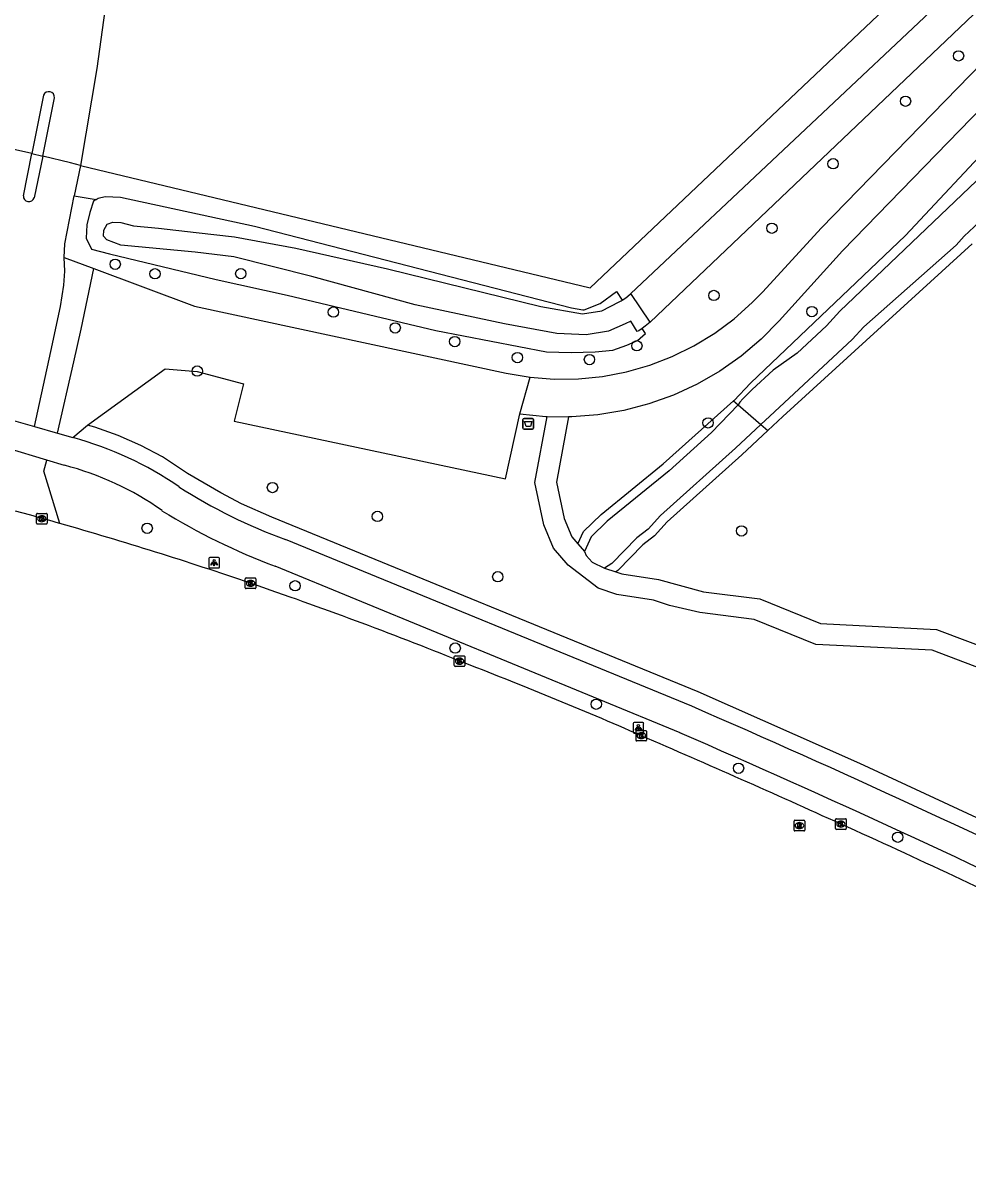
# Model space of a CAD drawing. Extents: x 162722 to 165099, y 384721 to 386283.
# Drawn here: x 163146.5 to 163235.8, y 385331.7 to 385440.7 of the extents above; entities that cross this region are included whole.
import ezdxf

# ---------------------------------------------------------------- set-up
doc = ezdxf.new("R2010")
doc.units = 0
for name, color, linetype in [('IMGEO_Afvalbak', 7, 'Continuous'), ('IMGEO_Berm_groen', 7, 'Continuous'), ('IMGEO_Boom', 7, 'Continuous'), ('IMGEO_Fietspad_gesloten', 7, 'Continuous'), ('IMGEO_Groenvoorziening', 7, 'Continuous'), ('IMGEO_Kolk', 7, 'Continuous'), ('IMGEO_Lichtpunt', 7, 'Continuous'), ('IMGEO_Loofbos', 7, 'Continuous'), ('IMGEO_Oever', 7, 'Continuous'), ('IMGEO_Rijbaan_lokaal_gesloten', 7, 'Continuous'), ('IMGEO_Rijbaan_lokaal_halfverhard', 7, 'Continuous'), ('IMGEO_Rijbaan_lokaal_open', 7, 'Continuous'), ('IMGEO_Rioolput', 7, 'Continuous'), ('IMGEO_Verkeerseiland_open', 7, 'Continuous'), ('IMGEO_Waterloop', 7, 'Continuous')]:
    doc.layers.add(name, color=color, linetype=linetype)

msp = doc.modelspace()

# ---------------------------------------------------------------- linework, layer by layer
at = {"layer": 'IMGEO_Afvalbak'}
for p, q in [((163193.76, 385402.4), (163193.76, 385403.2)), ((163193.76, 385403.2), (163193.76, 385402.4)), ((163193.86, 385403.3), (163194.65, 385403.3)), ((163194.65, 385403.3), (163193.86, 385403.3)), ((163194.75, 385403.2), (163194.75, 385402.4)), ((163194.75, 385402.4), (163194.75, 385403.2)), ((163194.65, 385402.3), (163193.86, 385402.3)), ((163193.86, 385402.3), (163194.65, 385402.3))]:
    msp.add_line(p, q, dxfattribs=at)
msp.add_lwpolyline([(163193.9, 385403.01), (163194.61, 385403.01), (163194.46, 385402.54), (163194.05, 385402.54), (163193.9, 385403.01)], dxfattribs=at)
for centre, start, end in [((163193.86, 385403.2), 90, 180), ((163193.86, 385403.2), 90, 180), ((163193.86, 385402.4), 180, 270), ((163193.86, 385402.4), 180, 270), ((163194.65, 385403.2), 0, 90), ((163194.65, 385403.2), 360, 90), ((163194.65, 385402.4), 270, 0), ((163194.65, 385402.4), 270, 0)]:
    msp.add_arc(centre, 0.1, start, end, dxfattribs=at)
at = {"layer": 'IMGEO_Berm_groen'}
msp.add_lwpolyline([(163301.97, 385331.66), (163301.4, 385332), (163285.9, 385340.62), (163270.25, 385348.96), (163250.1, 385359.16), (163241.96, 385363.07), (163225.61, 385370.67), (163210.31, 385377.46), (163170.01, 385393.96), (163167.14, 385395.24), (163165.18, 385396.26), (163162.04, 385398.11), (163159.68, 385399.68), (163157.64, 385400.76), (163155.48, 385401.7), (163153.28, 385402.47), (163152.59, 385402.66)], dxfattribs=at)
at = {"layer": 'IMGEO_Boom'}
for centre in [(163234.94, 385437.6), (163229.93, 385433.31), (163223.08, 385427.4), (163217.3, 385421.3), (163155.21, 385417.89), (163158.97, 385416.99), (163167.08, 385417), (163211.82, 385414.94), (163175.84, 385413.37), (163221.08, 385413.41), (163181.68, 385411.87), (163187.31, 385410.57), (163204.53, 385410.18), (163193.23, 385409.06), (163200.05, 385408.87), (163162.97, 385407.79), (163211.26, 385402.89), (163170.08, 385396.77), (163180, 385394.04), (163158.23, 385392.92), (163214.43, 385392.67), (163191.38, 385388.34), (163172.21, 385387.48), (163187.35, 385381.59), (163200.69, 385376.28), (163214.14, 385370.22), (163229.19, 385363.7)]:
    msp.add_circle(centre, 0.489, dxfattribs=at)
at = {"layer": 'IMGEO_Fietspad_gesloten'}
for points in [[(163150.4, 385398.87), (163148.75, 385399.37)], [(163209.73, 385376.08), (163171.3, 385391.86)], [(163208.61, 385373.57), (163170.33, 385389.34)]]:
    msp.add_lwpolyline(points, dxfattribs=at)
for centre, radius, start, end in [((163142.65, 385369.86), 32.77, 55.4316, 74.8633), ((163143.34, 385371.59), 28.19, 54.687, 75.4827), ((163188.31, 385438.87), 49.99, 237.211, 250.1107), ((163191.73, 385446.5), 61.04, 238.2708, 249.4803), ((162806.72, 384447.95), 1011.85, 63.93253, 66.52906), ((162801.49, 384436.23), 1021.93, 63.95624, 66.5232)]:
    msp.add_arc(centre, radius, start, end, dxfattribs=at)
at = {"layer": 'IMGEO_Groenvoorziening'}
for points in [[(163151.94, 385427.24), (163200.11, 385415.67), (163278.81, 385490.23), (163289.1, 385500), (163299.35, 385510.04), (163315.49, 385525.45), (163335.49, 385544.55)], [(163326.57, 385508.73), (163325.28, 385508.83), (163324.1, 385508.32), (163322.14, 385506.98), (163298.7, 385485.47), (163283.23, 385471.26), (163271.25, 385460.29), (163247.88, 385439.91), (163238.71, 385430.01), (163229.93, 385420.61), (163215.28, 385406.64), (163213.72, 385405), (163213.67, 385404.96)], [(163151.33, 385424.37), (163153.4, 385424.02)], [(163153.4, 385424.02), (163153.61, 385424.15), (163154.25, 385424.31), (163155.7, 385424.23), (163168.38, 385421.5), (163198.36, 385413.78), (163198.89, 385413.66), (163199.42, 385413.59), (163199.54, 385413.59), (163201.06, 385414.17), (163202.59, 385415.31), (163203.15, 385414.5)], [(163153.4, 385424.02), (163153.15, 385423.87), (163152.8, 385422.77), (163152.52, 385421.61), (163152.46, 385420.35), (163152.98, 385419.31), (163154.67, 385418.89), (163164.74, 385416.45), (163171.46, 385414.96), (163185.52, 385411.62), (163195.99, 385409.61), (163198.33, 385409.53), (163200.6, 385409.6), (163202.27, 385409.78), (163203.59, 385410.24), (163204.58, 385410.67), (163205.36, 385411.34), (163205.02, 385411.82)], [(163198.95, 385391.44), (163199.49, 385392.62), (163201.14, 385394.23), (163207.03, 385399.01), (163213.67, 385404.96)], [(163198.08, 385403.47), (163196.93, 385397.28), (163197.66, 385393.85), (163198.38, 385392.11), (163198.95, 385391.44)]]:
    msp.add_lwpolyline(points, dxfattribs=at)
at = {"layer": 'IMGEO_Kolk'}
for p, q in [((163147.77, 385393.39), (163147.77, 385394.25)), ((163147.85, 385394.32), (163148.7, 385394.32)), ((163148.26, 385394.1), (163148.28, 385394.1)), ((163148.77, 385394.25), (163148.77, 385393.39)), ((163148.7, 385393.32), (163147.85, 385393.32)), ((163148.28, 385393.54), (163148.26, 385393.54)), ((163167.51, 385387.29), (163167.51, 385388.14)), ((163167.58, 385388.22), (163168.44, 385388.22)), ((163168.44, 385387.21), (163167.58, 385387.21)), ((163168.02, 385387.44), (163167.99, 385387.44)), ((163168, 385387.99), (163168.02, 385387.99)), ((163168.51, 385388.14), (163168.51, 385387.29)), ((163187.27, 385379.93), (163187.27, 385380.78)), ((163187.34, 385380.85), (163188.2, 385380.85)), ((163187.76, 385380.63), (163187.78, 385380.63)), ((163188.27, 385380.78), (163188.27, 385379.93)), ((163188.2, 385379.85), (163187.34, 385379.85)), ((163187.78, 385380.07), (163187.76, 385380.07)), ((163204.45, 385372.87), (163204.45, 385373.73)), ((163204.52, 385373.8), (163205.37, 385373.8)), ((163204.96, 385373.02), (163204.93, 385373.02)), ((163204.94, 385373.58), (163204.96, 385373.58)), ((163205.45, 385373.73), (163205.45, 385372.87)), ((163205.37, 385372.8), (163204.52, 385372.8)), ((163223.32, 385364.51), (163223.32, 385365.37)), ((163223.4, 385365.44), (163224.25, 385365.44)), ((163224.32, 385365.37), (163224.32, 385364.51)), ((163224.25, 385364.44), (163223.4, 385364.44)), ((163223.81, 385365.22), (163223.84, 385365.22)), ((163223.83, 385364.66), (163223.81, 385364.66))]:
    msp.add_line(p, q, dxfattribs=at)
for points in [[(163147.77, 385393.39), (163147.77, 385394.25)], [(163147.85, 385394.32), (163148.7, 385394.32)], [(163148.09, 385394.02), (163148.22, 385394.02), (163148.22, 385393.87), (163148.34, 385394.02), (163148.51, 385394.02), (163148.36, 385393.87), (163148.52, 385393.62), (163148.36, 385393.62), (163148.28, 385393.79), (163148.22, 385393.72), (163148.22, 385393.62), (163148.09, 385393.62), (163148.09, 385394.02)], [(163148.77, 385394.25), (163148.77, 385393.39)], [(163148.7, 385393.32), (163147.85, 385393.32)], [(163167.51, 385387.29), (163167.51, 385388.14)], [(163167.58, 385388.22), (163168.44, 385388.22)], [(163168.44, 385387.21), (163167.58, 385387.21)], [(163167.83, 385387.91), (163167.95, 385387.91), (163167.95, 385387.76), (163168.08, 385387.91), (163168.25, 385387.91), (163168.1, 385387.76), (163168.25, 385387.51), (163168.1, 385387.51), (163168.02, 385387.68), (163167.95, 385387.61), (163167.95, 385387.51), (163167.83, 385387.51), (163167.83, 385387.91)], [(163168.51, 385388.14), (163168.51, 385387.29)], [(163187.27, 385379.93), (163187.27, 385380.78)], [(163187.34, 385380.85), (163188.2, 385380.85)], [(163188.27, 385380.78), (163188.27, 385379.93)], [(163188.2, 385379.85), (163187.34, 385379.85)], [(163187.59, 385380.55), (163187.71, 385380.55), (163187.71, 385380.4), (163187.84, 385380.55), (163188.01, 385380.55), (163187.86, 385380.4), (163188.01, 385380.15), (163187.86, 385380.15), (163187.78, 385380.32), (163187.71, 385380.25), (163187.71, 385380.15), (163187.59, 385380.15), (163187.59, 385380.55)], [(163204.45, 385372.87), (163204.45, 385373.73)], [(163204.52, 385373.8), (163205.37, 385373.8)], [(163204.77, 385373.5), (163204.89, 385373.5), (163204.89, 385373.35), (163205.02, 385373.5), (163205.19, 385373.5), (163205.04, 385373.35), (163205.19, 385373.1), (163205.04, 385373.1), (163204.96, 385373.26), (163204.89, 385373.2), (163204.89, 385373.1), (163204.77, 385373.1), (163204.77, 385373.5)], [(163205.45, 385373.73), (163205.45, 385372.87)], [(163205.37, 385372.8), (163204.52, 385372.8)], [(163223.32, 385364.51), (163223.32, 385365.37)], [(163223.4, 385365.44), (163224.25, 385365.44)], [(163224.32, 385365.37), (163224.32, 385364.51)], [(163224.25, 385364.44), (163223.4, 385364.44)], [(163223.64, 385365.14), (163223.77, 385365.14), (163223.77, 385364.99), (163223.9, 385365.14), (163224.06, 385365.14), (163223.91, 385364.99), (163224.07, 385364.74), (163223.91, 385364.74), (163223.83, 385364.91), (163223.77, 385364.84), (163223.77, 385364.74), (163223.64, 385364.74), (163223.64, 385365.14)]]:
    msp.add_lwpolyline(points, dxfattribs=at)
for centre, start, end in [((163147.85, 385394.25), 91.552, 178.448), ((163147.85, 385394.25), 91.552, 178.448), ((163148.7, 385394.25), 1.552, 88.448), ((163148.7, 385394.25), 1.552, 88.448), ((163147.85, 385393.4), 181.552, 268.448), ((163147.85, 385393.4), 181.552, 268.448), ((163148.7, 385393.4), 271.552, 358.448), ((163148.7, 385393.4), 271.552, 358.448), ((163167.58, 385388.14), 91.552, 178.448), ((163167.58, 385388.14), 91.552, 178.448), ((163167.58, 385387.29), 181.552, 268.448), ((163167.58, 385387.29), 181.552, 268.448), ((163168.43, 385388.14), 1.552, 88.448), ((163168.43, 385388.14), 1.552, 88.448), ((163168.43, 385387.29), 271.552, 358.448), ((163168.43, 385387.29), 271.552, 358.448), ((163187.35, 385380.78), 91.552, 178.448), ((163187.35, 385380.78), 91.552, 178.448), ((163188.19, 385380.78), 1.552, 88.448), ((163188.19, 385380.78), 1.552, 88.448), ((163187.35, 385379.93), 181.552, 268.448), ((163187.35, 385379.93), 181.552, 268.448), ((163188.19, 385379.93), 271.552, 358.448), ((163188.19, 385379.93), 271.552, 358.448), ((163204.52, 385373.72), 91.552, 178.448), ((163204.52, 385373.72), 91.552, 178.448), ((163205.37, 385373.72), 1.552, 88.448), ((163205.37, 385373.72), 1.552, 88.448), ((163204.52, 385372.88), 181.552, 268.448), ((163204.52, 385372.88), 181.552, 268.448), ((163205.37, 385372.88), 271.552, 358.448), ((163205.37, 385372.88), 271.552, 358.448), ((163223.4, 385365.37), 91.552, 178.448), ((163223.4, 385365.37), 91.552, 178.448), ((163224.25, 385365.37), 1.552, 88.448), ((163224.25, 385365.37), 1.552, 88.448), ((163223.4, 385364.52), 181.552, 268.448), ((163223.4, 385364.52), 181.552, 268.448), ((163224.25, 385364.52), 271.552, 358.448), ((163224.25, 385364.52), 271.552, 358.448)]:
    msp.add_arc(centre, 0.0765, start, end, dxfattribs=at)
for centre, major_axis, ratio, start_param, end_param in [((163148.26, 385393.82), (-0.387, 0.002), 0.722429, 4.712389, 7.853982), ((163148.28, 385393.82), (-0.39, 0.002), 0.717154, 1.570796, 4.712389), ((163168, 385387.71), (-0.387, 0.002), 0.722429, 4.712389, 7.853982), ((163168.02, 385387.71), (-0.39, 0.002), 0.717154, 1.570796, 4.712389), ((163187.76, 385380.35), (-0.387, 0.002), 0.722429, 4.712389, 7.853982), ((163187.78, 385380.35), (-0.39, 0.002), 0.717154, 1.570796, 4.712389), ((163204.93, 385373.3), (-0.387, 0.002), 0.722429, 4.712389, 7.853982), ((163204.96, 385373.3), (-0.39, 0.002), 0.717154, 1.570796, 4.712389), ((163223.81, 385364.94), (-0.387, 0.002), 0.722429, 4.712389, 7.853982), ((163223.83, 385364.94), (-0.39, 0.002), 0.717154, 1.570796, 4.712389)]:
    msp.add_ellipse(centre, major_axis=major_axis, ratio=ratio, start_param=start_param, end_param=end_param, dxfattribs=at)
at = {"layer": 'IMGEO_Lichtpunt'}
for p, q in [((163164.06, 385390.07), (163164.06, 385389.26)), ((163164.06, 385390.07), (163164.06, 385389.26)), ((163164.96, 385390.16), (163164.15, 385390.16)), ((163164.96, 385390.16), (163164.15, 385390.16)), ((163165.06, 385389.26), (163165.06, 385390.07)), ((163165.06, 385389.26), (163165.06, 385390.07)), ((163164.15, 385389.17), (163164.96, 385389.17)), ((163164.15, 385389.17), (163164.96, 385389.17)), ((163204.17, 385374.46), (163204.17, 385373.65)), ((163204.17, 385374.46), (163204.17, 385373.65)), ((163205.08, 385374.55), (163204.27, 385374.55)), ((163205.08, 385374.55), (163204.27, 385374.55)), ((163205.17, 385373.65), (163205.17, 385374.46)), ((163205.17, 385373.65), (163205.17, 385374.46)), ((163204.27, 385373.55), (163205.08, 385373.55)), ((163204.27, 385373.55), (163205.08, 385373.55))]:
    msp.add_line(p, q, dxfattribs=at)
for points in [[(163164.43, 385389.73), (163164.47, 385389.71), (163164.28, 385389.44), (163164.25, 385389.47), (163164.43, 385389.73)], [(163164.53, 385389.69), (163164.58, 385389.69), (163164.58, 385389.36), (163164.53, 385389.36), (163164.53, 385389.69)], [(163164.64, 385389.71), (163164.68, 385389.73), (163164.87, 385389.47), (163164.83, 385389.44), (163164.64, 385389.71)], [(163204.55, 385374.12), (163204.59, 385374.09), (163204.4, 385373.83), (163204.36, 385373.86), (163204.55, 385374.12)], [(163204.65, 385374.07), (163204.7, 385374.07), (163204.7, 385373.75), (163204.65, 385373.75), (163204.65, 385374.07)], [(163204.76, 385374.09), (163204.8, 385374.12), (163204.99, 385373.86), (163204.95, 385373.83), (163204.76, 385374.09)]]:
    msp.add_lwpolyline(points, dxfattribs=at)
for centre in [(163164.56, 385389.87), (163204.67, 385374.25)]:
    msp.add_circle(centre, 0.0994, dxfattribs=at)
for centre, start, end in [((163164.15, 385390.07), 90, 180), ((163164.15, 385390.07), 90, 180), ((163164.96, 385390.07), 0, 90), ((163164.96, 385390.07), 0, 90), ((163164.15, 385389.26), 180, 270), ((163164.15, 385389.26), 180, 270), ((163164.96, 385389.26), 270, 0), ((163164.96, 385389.26), 270, 360), ((163204.27, 385374.46), 90, 180), ((163204.27, 385374.46), 90, 180), ((163205.08, 385374.46), 0, 90), ((163205.08, 385374.46), 0, 90), ((163204.27, 385373.65), 180, 270), ((163204.27, 385373.65), 180, 270), ((163205.08, 385373.65), 270, 0), ((163205.08, 385373.65), 270, 360)]:
    msp.add_arc(centre, 0.0946, start, end, dxfattribs=at)
at = {"layer": 'IMGEO_Loofbos'}
for points in [[(163216.9, 385402.16), (163218.33, 385403.49), (163236.23, 385419.81)], [(163310.05, 385348.33), (163309.71, 385348.09), (163304.93, 385347.48), (163298.31, 385349.34), (163291.98, 385352.64), (163275.68, 385364.96), (163263.07, 385370.27), (163251.31, 385371.39), (163240.98, 385378.14), (163232.45, 385381.38), (163221.44, 385381.93), (163215.62, 385384.28), (163210.48, 385384.94), (163207.6, 385385.62), (163206.11, 385386.12), (163202.63, 385386.67), (163200.86, 385387.26), (163198.04, 385389.43), (163196.66, 385391.05), (163195.74, 385393.26), (163194.89, 385397.26), (163196.05, 385403.49)], [(163216.9, 385402.16), (163214.45, 385399.87), (163207.38, 385393.52), (163206.19, 385392.21), (163205.1, 385391.36), (163202.72, 385388.92), (163202.54, 385388.81)], [(163202.54, 385388.81), (163203.1, 385388.62), (163206.59, 385388.07), (163210.84, 385386.91), (163216.14, 385386.23), (163221.88, 385383.91), (163232.86, 385383.36), (163241.89, 385379.93), (163251.99, 385373.34), (163263.57, 385372.23), (163276.69, 385366.7), (163293.05, 385354.34), (163299.05, 385351.21), (163305.08, 385349.52), (163308.4, 385349.94)]]:
    msp.add_lwpolyline(points, dxfattribs=at)
at = {"layer": 'IMGEO_Oever'}
for points in [[(163213.67, 385404.96), (163214.11, 385404.58)], [(163216.26, 385402.74), (163216.9, 385402.16)], [(163198.95, 385391.44), (163199.57, 385390.72)], [(163201.48, 385389.16), (163202.54, 385388.81)]]:
    msp.add_lwpolyline(points, dxfattribs=at)
at = {"layer": 'IMGEO_Rijbaan_lokaal_gesloten'}
for points in [[(163073.58, 385552.76), (163075.6, 385549.51), (163144.65, 385452.01), (163150.28, 385447.8), (163154.73, 385445.57), (163153.47, 385436.41), (163151.94, 385427.24)], [(163148.43, 385433.87), (163147.33, 385428.36)], [(163148.35, 385428.11), (163149.46, 385433.63)], [(163147.33, 385428.36), (163145.51, 385428.79), (163144.21, 385429.1)], [(163146.53, 385424.37), (163147.33, 385428.36)], [(163148.35, 385428.11), (163147.56, 385424.17)], [(163151.94, 385427.24), (163150.97, 385427.48), (163148.35, 385428.11)], [(163151.94, 385427.24), (163151.33, 385424.37)], [(163150.39, 385418.53), (163150.44, 385419.82), (163151.33, 385424.37)], [(163147.57, 385402.53), (163147.89, 385404), (163149.13, 385409.64), (163150.02, 385413.9), (163150.35, 385415.91), (163150.44, 385417.24), (163150.39, 385418.53)], [(163139.55, 385404.6), (163145.38, 385403.16), (163147.57, 385402.53)], [(163147.1, 385394.18), (163145.79, 385394.53)]]:
    msp.add_lwpolyline(points, dxfattribs=at)
for centre, radius, start, end in [((163148.93, 385433.69), 0.528, 354.2052, 160.1087), ((163147.05, 385424.34), 0.527, 176.0033, 341.8493), ((163065.38, 385097.52), 307.71, 74.0415, 74.5988), ((163052.22, 385050.31), 356.72, 71.0602, 74.0953), ((163040.12, 385014.13), 394.87, 68.0429, 71.1032), ((163027.78, 384966.35), 443.85, 66.4751, 68.8724), ((162820.94, 384480.81), 971.59, 65.50209, 66.71948), ((162915.9, 384683.12), 748.13, 63.89035, 65.6955)]:
    msp.add_arc(centre, radius, start, end, dxfattribs=at)
at = {"layer": 'IMGEO_Rijbaan_lokaal_halfverhard'}
for points in [[(163329.47, 385520.6), (163309.07, 385500), (163267.91, 385461.63), (163241.71, 385437.43), (163223.97, 385419.16), (163217.99, 385412.54), (163216.27, 385410.8), (163214.39, 385409.21), (163212.37, 385407.79), (163210.24, 385406.55), (163208, 385405.52), (163205.67, 385404.68), (163203.29, 385404.06), (163200.85, 385403.65), (163198.39, 385403.46), (163198.08, 385403.47)], [(163194.43, 385407.2), (163196.72, 385407.02), (163199.01, 385407.04), (163201.29, 385407.27), (163203.54, 385407.71), (163205.74, 385408.34), (163207.88, 385409.16), (163209.93, 385410.18), (163211.89, 385411.37), (163213.73, 385412.74), (163215.44, 385414.26), (163216.43, 385415.27), (163221.97, 385421.29), (163239.55, 385439.36), (163304.5, 385500), (163308.92, 385504.6), (163323.29, 385519.02)], [(163150.39, 385418.53), (163153.2, 385417.48)], [(163149.74, 385401.91), (163151.3, 385408.66), (163151.99, 385411.74), (163153.2, 385417.48)], [(163153.2, 385417.48), (163162.7, 385413.92), (163192.17, 385407.58), (163194.43, 385407.2)], [(163152.59, 385402.66), (163159.94, 385408), (163162.96, 385407.76), (163167.35, 385406.57), (163166.44, 385403.06), (163192.11, 385397.58), (163193.47, 385403.75)], [(163193.47, 385403.75), (163194.43, 385407.2)], [(163193.47, 385403.75), (163195.93, 385403.49), (163196.05, 385403.49)], [(163196.05, 385403.49), (163198.08, 385403.47)], [(163147.57, 385402.53), (163149.74, 385401.91)], [(163151.21, 385401.49), (163152.59, 385402.66)], [(163149.74, 385401.91), (163151.21, 385401.49)]]:
    msp.add_lwpolyline(points, dxfattribs=at)
at = {"layer": 'IMGEO_Rijbaan_lokaal_open'}
for points in [[(163148.75, 385399.37), (163144.99, 385400.5), (163138.88, 385401.94), (163137.63, 385402.23)], [(163149.98, 385393.37), (163148.46, 385398.32), (163148.75, 385399.37)]]:
    msp.add_lwpolyline(points, dxfattribs=at)
at = {"layer": 'IMGEO_Rioolput'}
for p, q in [((163219.4, 385364.37), (163219.4, 385365.22)), ((163219.47, 385365.3), (163220.32, 385365.3)), ((163220.32, 385364.3), (163219.47, 385364.3)), ((163219.91, 385364.52), (163219.88, 385364.52)), ((163219.89, 385365.08), (163219.91, 385365.08)), ((163220.4, 385365.22), (163220.4, 385364.37))]:
    msp.add_line(p, q, dxfattribs=at)
for points in [[(163219.4, 385364.37), (163219.4, 385365.22)], [(163219.47, 385365.3), (163220.32, 385365.3)], [(163220.32, 385364.3), (163219.47, 385364.3)], [(163219.99, 385364.99), (163219.73, 385365), (163219.73, 385364.6)], [(163219.73, 385364.6), (163219.86, 385364.6), (163219.86, 385364.76), (163219.87, 385364.76)], [(163219.91, 385364.92), (163219.86, 385364.92), (163219.86, 385364.83)], [(163219.86, 385364.83), (163219.91, 385364.83)], [(163219.92, 385364.73), (163219.99, 385364.6), (163220.13, 385364.6), (163220.06, 385364.72)], [(163220.4, 385365.22), (163220.4, 385364.37)]]:
    msp.add_lwpolyline(points, dxfattribs=at)
for centre, radius, start, end in [((163219.47, 385365.22), 0.0765, 91.552, 178.448), ((163219.47, 385365.22), 0.0765, 91.552, 178.448), ((163219.47, 385364.37), 0.0765, 181.552, 268.448), ((163219.47, 385364.37), 0.0765, 181.552, 268.448), ((163219.87, 385364.71), 0.0533, 26.0293, 88.6989), ((163219.92, 385364.82), 0.0964, 77.0061, 93.1865), ((163219.89, 385365.02), 0.19, 274.7715, 282.9687), ((163219.93, 385364.88), 0.0378, 276.6634, 79.6772), ((163219.99, 385364.88), 0.109, 350.3612, 89.416), ((163219.98, 385364.88), 0.112, 277.5842, 350.9817), ((163219.97, 385364.67), 0.108, 29.5134, 73.7905), ((163220.32, 385365.22), 0.0765, 1.552, 88.448), ((163220.32, 385365.22), 0.0765, 1.552, 88.448), ((163220.32, 385364.37), 0.0765, 271.552, 358.448), ((163220.32, 385364.37), 0.0765, 271.552, 358.448)]:
    msp.add_arc(centre, radius, start, end, dxfattribs=at)
for centre, major_axis, ratio, start_param, end_param in [((163219.88, 385364.8), (-0.387, 0.002), 0.722429, 4.712389, 7.853982), ((163219.91, 385364.8), (-0.39, 0.002), 0.717154, 1.570796, 4.712389)]:
    msp.add_ellipse(centre, major_axis=major_axis, ratio=ratio, start_param=start_param, end_param=end_param, dxfattribs=at)
at = {"layer": 'IMGEO_Verkeerseiland_open'}
msp.add_lwpolyline([(163147.33, 385428.36), (163148.35, 385428.11)], dxfattribs=at)
at = {"layer": 'IMGEO_Waterloop'}
for points in [[(163203.96, 385415.11), (163234.91, 385444.3), (163260.64, 385469.35), (163293.13, 385500), (163301.42, 385508.21), (163337.28, 385542.7)], [(163339.1, 385540.96), (163321.51, 385524.18), (163302.73, 385506.57), (163296.25, 385500), (163237.03, 385442.15), (163205.8, 385412.4)], [(163324.13, 385506.93), (163318.47, 385501.36), (163302.15, 385486.94), (163283.98, 385470.16), (163266.19, 385453.8), (163253.43, 385442.24), (163241.39, 385430.32), (163223.71, 385413.46), (163222.46, 385412.06), (163219.69, 385409.47), (163217.42, 385407.87), (163215.42, 385406.04), (163214.55, 385405.16), (163214.28, 385404.84), (163214.11, 385404.58)], [(163216.26, 385402.74), (163217.1, 385403.52), (163224.87, 385410.78), (163225.98, 385411.97), (163234.73, 385419.71), (163235.47, 385420.55), (163237.35, 385422.3), (163239.87, 385424.24), (163249.81, 385433.45), (163251.06, 385434.82), (163255.73, 385438.98), (163265.7, 385448.66)], [(163205.02, 385411.82), (163204.7, 385411.6), (163204.55, 385411.52), (163203.96, 385412.51), (163203.43, 385412.25), (163201.86, 385411.56), (163199.74, 385411.23), (163196.96, 385411.35), (163192.01, 385412.26), (163183.57, 385414.06), (163173.81, 385416.72), (163166.43, 385418.6), (163162.78, 385419.02), (163155.74, 385419.69), (163154.41, 385420.19), (163154.09, 385420.56), (163154.12, 385421.12), (163154.44, 385421.67), (163154.99, 385421.88), (163155.74, 385421.83), (163156.95, 385421.51), (163159.29, 385421.3), (163162.86, 385420.88), (163166.5, 385420.49), (163172.27, 385419.41), (163180.95, 385417.47), (163195.45, 385413.91), (163199.39, 385413.21), (163201.21, 385413.49), (163202.87, 385414.33), (163203.04, 385414.42), (163203.15, 385414.5)], [(163203.15, 385414.5), (163203.49, 385414.72), (163203.91, 385415.06), (163203.96, 385415.11)], [(163205.8, 385412.4), (163203.96, 385415.11)], [(163205.8, 385412.4), (163205.32, 385412.02), (163205.02, 385411.82)], [(163214.11, 385404.58), (163211.57, 385401.98), (163207.58, 385398.36), (163201.72, 385393.58), (163200.21, 385392.11), (163199.57, 385390.72)], [(163214.11, 385404.58), (163216.26, 385402.74)], [(163216.26, 385402.74), (163213.87, 385400.5), (163206.77, 385394.13), (163205.61, 385392.85), (163204.52, 385392), (163202.17, 385389.6), (163201.48, 385389.16)], [(163199.57, 385390.72), (163199.73, 385390.34), (163200.31, 385389.72), (163201.48, 385389.16)]]:
    msp.add_lwpolyline(points, dxfattribs=at)

doc.saveas('drawing.dxf')
